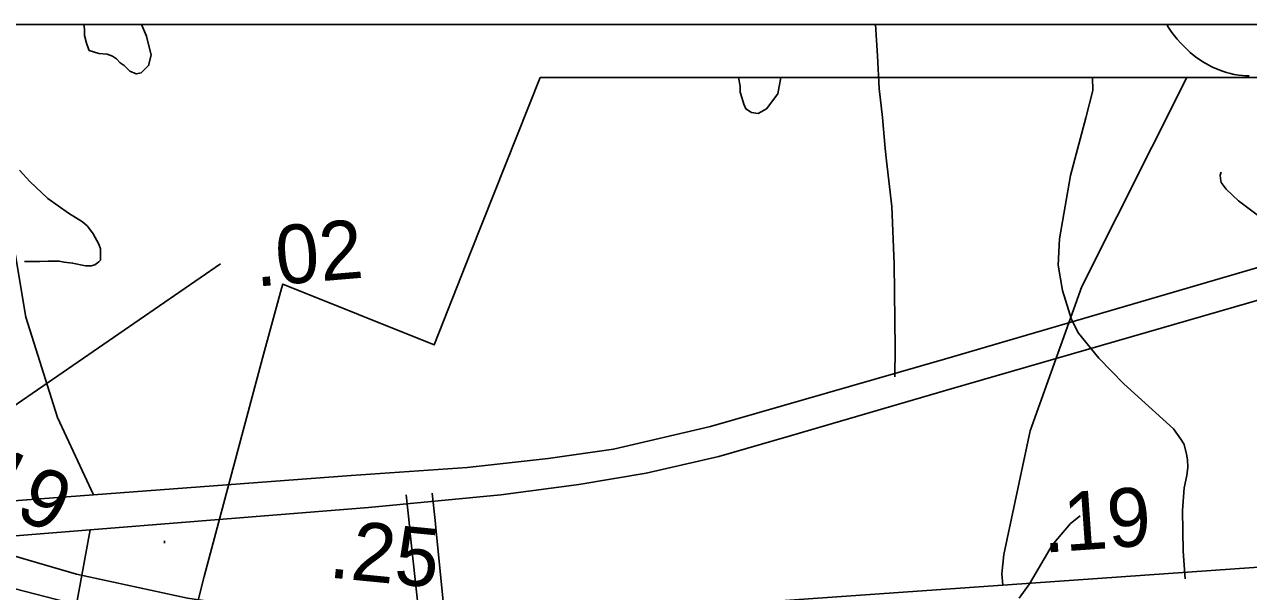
# Model space of a CAD drawing. Extents: x 2169602 to 2449496, y 721995 to 810662.
# Drawn here: x 2384295 to 2386902, y 809455 to 810662 of the extents above; entities that cross this region are included whole.
import ezdxf

# ---------------------------------------------------------------- set-up
doc = ezdxf.new("R2010")
doc.units = 0
doc.layers.add('Default', color=7, linetype='Continuous')

msp = doc.modelspace()

# ---------------------------------------------------------------- linework, layer by layer
at = {"layer": 'Default'}
for p, q in [((2387538.9, 810661.8), (2382377.3, 810661.8)), ((2387538.9, 810661.8), (2382377.3, 810661.8)), ((2387344.9, 810661.8), (2386728, 810661.8)), ((2390554.7, 810549), (2385393.2, 810549)), ((2390554.7, 810549), (2385393.2, 810549)), ((2384011.2, 809669.6), (2384712.8, 810152.6)), ((2386149.2, 809972.2), (2386148.8, 809911.9)), ((2385114.3, 809601.8), (2385108, 809660.4)), ((2385169.7, 809605.8), (2385163.7, 809664.4)), ((2385116.8, 809578.2), (2385114.3, 809601.8)), ((2385172, 809582.8), (2385169.7, 809605.8)), ((2384593.5, 809558), (2384593.2, 809562.7)), ((2386767, 809481.8), (2386763, 809540.5))]:
    msp.add_line(p, q, dxfattribs=at)
for points in [[(2384053.9, 809555.7), (2385028, 809633.8), (2385309.7, 809660.6), (2385475.6, 809682.8), (2385619.4, 809706.9), (2385774.2, 809742.1), (2385924.1, 809785.4), (2386269, 809886), (2387190.1, 810152.6), (2387493.7, 810241.1), (2388094, 810418.2), (2388595.8, 810564.1), (2388783.9, 810620.4), (2388949.8, 810661.8)], [(2388697.6, 810661.8), (2388579.7, 810626.5), (2388089, 810482.6), (2387483.7, 810310.6), (2387242.3, 810238.1), (2386254.9, 809949.4), (2385756.1, 809806.5), (2385550, 809758.2), (2385410.2, 809738.1), (2385238.3, 809719), (2384990.7, 809701.7), (2384063.5, 809632.2)], [(2384197.1, 810661.8), (2384254.2, 810301.3), (2384298, 810039.2), (2384365.8, 809825.6), (2384442.1, 809660.6)], [(2384421.6, 810661.8), (2384422.9, 810652), (2384423.1, 810638.1), (2384427.2, 810622.1), (2384431.3, 810610.2), (2384433.2, 810606.2), (2384453.5, 810600.3), (2384471.3, 810598.4), (2384483, 810594.2), (2384491.4, 810588.5), (2384499.4, 810580.4), (2384507.4, 810574.7), (2384519.5, 810562.7), (2384533.2, 810556.6), (2384543.5, 810558.7), (2384559.7, 810574.5), (2384565, 810596.8), (2384555.2, 810636.8), (2384544.5, 810661.8)], [(2386107.7, 810661.8), (2386111.6, 810595.4), (2386115.1, 810525.5), (2386122.3, 810464), (2386127.9, 810397.8), (2386131, 810371.9)], [(2386728, 810661.8), (2386731.8, 810655.4), (2386739, 810644.9), (2386750.3, 810630.3), (2386757.5, 810622.1), (2386769.7, 810609.7), (2386778, 810602.2), (2386789.4, 810593), (2386804.4, 810582.6), (2386817.3, 810575.2), (2386825.4, 810571), (2386837.1, 810565.9), (2386846.4, 810562.3), (2386855.2, 810559.6), (2386863.7, 810557.3), (2386871.7, 810555.5), (2386881.4, 810554.1), (2386889.3, 810553.4), (2386896, 810552.8), (2386903.2, 810552.8)], [(2385393.2, 810549), (2385246.2, 810178.2), (2385167.7, 809979.9), (2384845.2, 810109.2), (2384842.7, 810100), (2384802, 809951.6), (2384677.7, 809486.9), (2384636.7, 809324.5)], [(2385393.2, 810549), (2385246.2, 810178.2), (2385167.7, 809979.9), (2384845.2, 810109.2), (2384842.7, 810100), (2384802, 809951.6), (2384677.7, 809486.9), (2384636.7, 809324.5)], [(2385816.2, 810549), (2385819.2, 810530.2), (2385819.5, 810518), (2385823.6, 810504), (2385827.4, 810492.5), (2385831.8, 810482.1), (2385843.6, 810474.2), (2385857.8, 810472.5), (2385875.6, 810482.4), (2385899.6, 810514.4), (2385905.7, 810549)], [(2386770.7, 810549), (2386547.1, 810104.4), (2386437.1, 809796.9), (2386381.2, 809533.4), (2386376.7, 809492.7), (2386379, 809468.7)], [(2386508.6, 810259.1), (2386522.6, 810340.2), (2386555.8, 810462.9), (2386570.5, 810521.4), (2386570, 810549)], [(2386131, 810371.9), (2386142.6, 810274.1), (2386147.3, 810152.2), (2386149.2, 809972.2)], [(2384295.3, 810157.6), (2384327.7, 810157.6), (2384345.5, 810157.7), (2384369.3, 810157.8), (2384379.6, 810155.8), (2384397.6, 810153.9), (2384425.5, 810148.1), (2384437.4, 810148.3), (2384445.4, 810150.3), (2384453.6, 810156.4), (2384457.3, 810160.3), (2384457.3, 810168.4), (2384457.5, 810184.2), (2384453.6, 810194.1), (2384441.5, 810216.2), (2384429.2, 810232.2), (2384418.9, 810241.9), (2384388.8, 810259.9), (2384366.9, 810275.8), (2384344.9, 810291.7), (2384306.6, 810327.5), (2384284.6, 810351.5)], [(2386843.5, 810347.2), (2386841.6, 810341.2), (2386842.1, 810334), (2386843.9, 810325.4), (2386854.4, 810311.6), (2386880.8, 810286.6), (2386917.6, 810258.9), (2386956.1, 810231.7), (2386978.6, 810212.1)], [(2386763, 809540.5), (2386761.3, 809627.3), (2386765.3, 809675.3), (2386770.6, 809701.6), (2386772.4, 809719.5), (2386771.9, 809735.5), (2386769.7, 809747.4), (2386765.2, 809767.5), (2386759, 809777.2), (2386742.5, 809800.9), (2386636.3, 809896.7), (2386583.1, 809951.4), (2386539.9, 810004.5), (2386525.3, 810034.2), (2386505.8, 810095.8), (2386496.7, 810149.7), (2386499.5, 810205.7), (2386508.6, 810259.1)], [(2385965.2, 809439.6), (2385716.8, 809421.6), (2385331.7, 809395.4), (2385210.5, 809389.3), (2385076.4, 809395.4), (2384850.4, 809410.1), (2384642.7, 809440.5), (2384406.2, 809491.8), (2383989.7, 809613.2), (2383518.9, 809726.3), (2383186.6, 809793.4), (2383105.4, 809801.9)], [(2383099.6, 809733.3), (2383296, 809704.3), (2383537.2, 809652), (2384068.2, 809513.8), (2384545.4, 809391.3), (2384720.6, 809355.7), (2384969.7, 809327.4), (2385155.5, 809318.4), (2385253.4, 809320.2), (2385490.2, 809335.2), (2385755.4, 809354.7), (2385964.3, 809369.7)], [(2386543.2, 809615.7), (2386523.1, 809599.6), (2386495.2, 809567.4), (2386483.5, 809553.3), (2386449.5, 809495.1), (2386435.7, 809471.2), (2386413.8, 809440.9)], [(2384435.3, 809586.3), (2384389.3, 809335), (2384359.1, 809150.2), (2384296.1, 808919.7), (2384209.8, 808671.1), (2384138.7, 808429.5), (2384087.9, 808216.3), (2384067.6, 808059), (2383959.9, 807193.7)], [(2385204.9, 809268.1), (2385195.7, 809348.9), (2385172, 809582.8)], [(2385149.8, 809260.8), (2385140.6, 809356.3), (2385116.8, 809578.2)], [(2386963.8, 809509.7), (2385965.2, 809439.6)]]:
    msp.add_lwpolyline(points, dxfattribs=at)

# ---------------------------------------------------------------- texts
for s, rotation, p in [('.02', 4.8032, (2384788.6, 810103.7)), ('.19', 334.0793, (2384145.6, 809677.1)), ('.19', 4.0147, (2386465.9, 809537.4)), ('.25', 354.4248, (2384941.2, 809485))]:
    msp.add_text(s, height=125, rotation=rotation, dxfattribs=at).set_placement(p)

doc.saveas('drawing.dxf')
